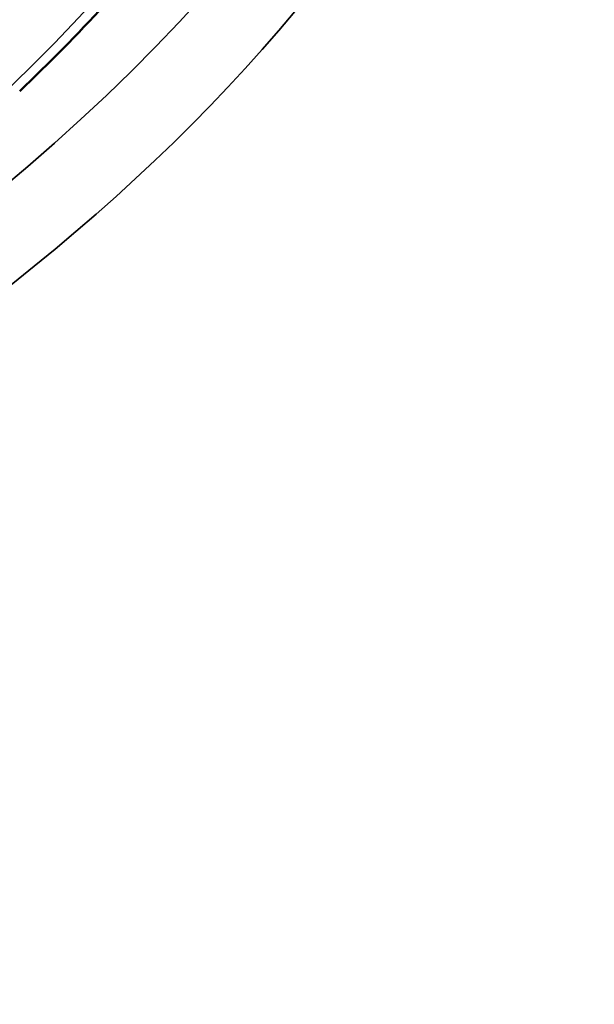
# Model space of a CAD drawing. Header units: millimetres. Extents: x 50 to 3176, y 50 to 2109.
# Tile 488 of 656: x 1919 to 1924, y 435 to 443. Entities that reach past the tile are written whole.
import ezdxf

# ---------------------------------------------------------------- set-up
doc = ezdxf.new("R2010")
doc.units = ezdxf.units.MM
doc.header["$LTSCALE"] = 10
doc.layers.add('Visible (ISO)', color=7, linetype='Continuous', lineweight=50)
doc.layers.add('Visible Narrow (ISO)', color=7, linetype='Continuous', lineweight=35)

msp = doc.modelspace()

# ---------------------------------------------------------------- linework, layer by layer
at = {"layer": 'Visible (ISO)'}
msp.add_ellipse((1918.9713, 442.8912), major_axis=(0.1375, -0.1452), ratio=0.697214, start_param=6.283092, end_param=6.28318, dxfattribs=at)
msp.add_open_spline([(1919.1089, 442.746), (1919.3643, 442.988), (1919.6075, 443.2345), (1920.0688, 443.7357), (1920.2868, 443.9904), (1920.6967, 444.5071), (1920.8886, 444.7692), (1921.2457, 445.2998), (1921.4108, 445.5683), (1921.7136, 446.1111), (1921.8512, 446.3852), (1921.9749, 446.6617)], degree=3, knots=[0.2380533, 0.2380533, 0.2380533, 0.2380533, 0.2969863, 0.2969863, 0.3559192, 0.3559192, 0.4148521, 0.4148521, 0.473785, 0.473785, 0.5327179, 0.5327179, 0.5327179, 0.5327179], dxfattribs=at)
at = {"layer": 'Visible Narrow (ISO)'}
msp.add_ellipse((1897.9031, 449.9779), major_axis=(26.1573, 0), ratio=0.57735, dxfattribs=at)
for centre, major_axis, start_param, end_param in [((1897.9031, 450.1412), (24.6727, 0), 5.73584, 6.83053), ((1897.9031, 450.3755), (-25.6575, 0), 6.264668, 9.443295)]:
    msp.add_ellipse(centre, major_axis=major_axis, ratio=0.57735, start_param=start_param, end_param=end_param, dxfattribs=at)

doc.saveas('drawing.dxf')
